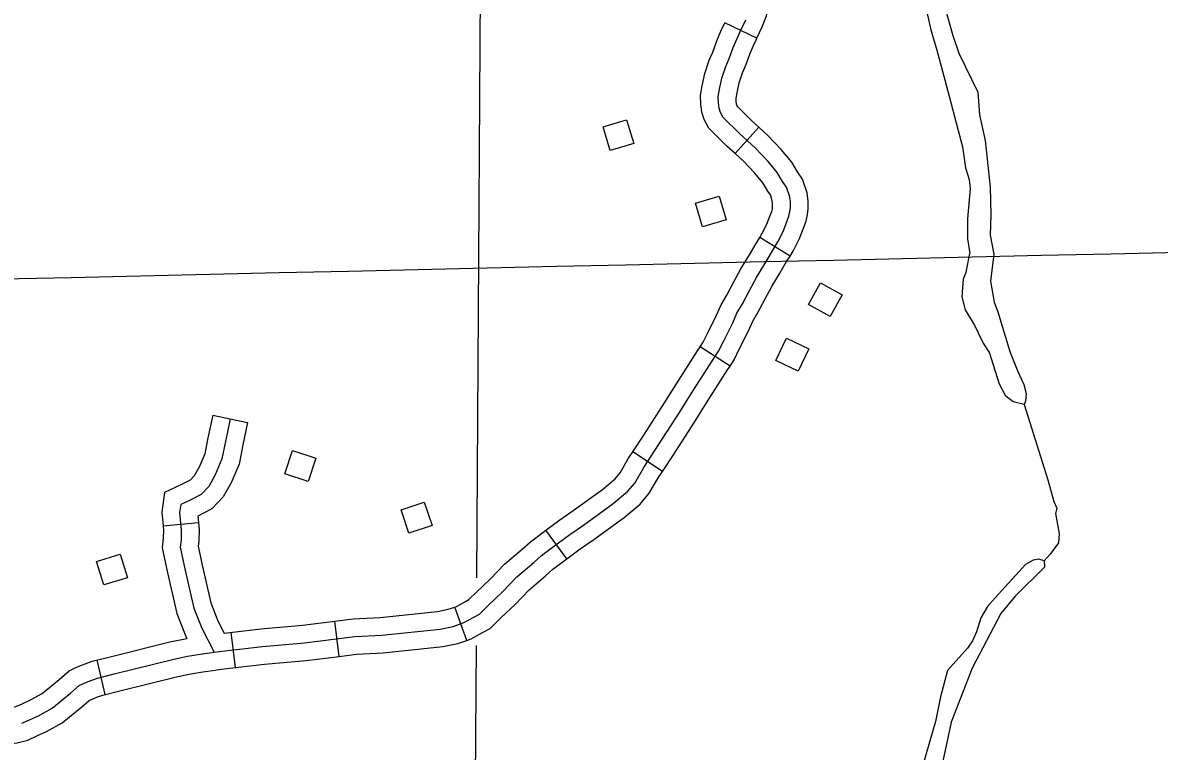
# Model space of a CAD drawing. Extents: x -19 to 366, y -4 to 359.
# Drawn here: x 129.107 to 130.017, y 199.218 to 199.801 of the extents above; entities that cross this region are included whole.
import ezdxf

# ---------------------------------------------------------------- set-up
doc = ezdxf.new("R2010")
doc.units = 0
for name, color, linetype in [('21', 7, 'Continuous'), ('R_Axis Annot', 7, 'Continuous'), ('R_ROW Annot', 7, 'Continuous'), ('R_Temp Easement', 7, 'Continuous'), ('Sheet Fence', 7, 'Continuous')]:
    doc.layers.add(name, color=color, linetype=linetype)

msp = doc.modelspace()

# ---------------------------------------------------------------- linework, layer by layer
at = {"layer": '21'}
for points in [[(129.59602, 199.70476), (129.57714, 199.69911), (129.57147, 199.71805), (129.59035, 199.7237)], [(129.66448, 199.66256), (129.67004, 199.64365), (129.65107, 199.63807), (129.64551, 199.65698)], [(129.74555, 199.59321), (129.76276, 199.58359), (129.75311, 199.56633), (129.7359, 199.57595)], [(129.70986, 199.53121), (129.71832, 199.54902), (129.73618, 199.54053), (129.72772, 199.52272)], [(129.34165, 199.45295), (129.3355, 199.43422), (129.31671, 199.44039), (129.32287, 199.45912)], [(129.43477, 199.39918), (129.41611, 199.39283), (129.40974, 199.41154), (129.4284, 199.4179)], [(129.18496, 199.37615), (129.19076, 199.35732), (129.17187, 199.35149), (129.16606, 199.37033)]]:
    msp.add_lwpolyline(points, close=True, dxfattribs=at)
at = {"layer": 'R_Axis Annot'}
for points in [[(129.47038, 199.3571), (129.47441, 199.99709)], [(129.46867, 199.08555), (129.47004, 199.30319)]]:
    msp.add_lwpolyline(points, dxfattribs=at)
at = {"layer": 'R_ROW Annot'}
for p, q in [((129.69446, 199.78904), (129.6689, 199.80143)), ((129.69624, 199.71777), (129.67712, 199.69675)), ((129.72112, 199.61476), (129.69683, 199.6295)), ((129.67308, 199.52672), (129.64922, 199.54214)), ((129.25914, 199.48748), (129.28692, 199.48156)), ((129.619, 199.44242), (129.59531, 199.4581)), ((129.21928, 199.39893), (129.24756, 199.40161)), ((129.54255, 199.37251), (129.52563, 199.39534)), ((129.46236, 199.30713), (129.45278, 199.33387)), ((129.36033, 199.29429), (129.35678, 199.32248)), ((129.27719, 199.28547), (129.2739, 199.31369)), ((129.16615, 199.2915), (129.1728, 199.26388))]:
    msp.add_line(p, q, dxfattribs=at)
for points in [[(129.69446, 199.78904), (129.69886, 199.79813), (129.70224, 199.80692), (129.70384, 199.81374), (129.70511, 199.82246), (129.70612, 199.83107), (129.70661, 199.83888), (129.7069, 199.85133), (129.70681, 199.86223), (129.70597, 199.86974), (129.70384, 199.87576), (129.70202, 199.88147), (129.6984, 199.88848), (129.69356, 199.89651), (129.69121, 199.89941)], [(129.50245, 199.35797), (129.51598, 199.36955), (129.52224, 199.37509), (129.53176, 199.38219), (129.54499, 199.392), (129.5558, 199.39938), (129.57967, 199.41677), (129.59113, 199.42629), (129.5968, 199.43304), (129.60403, 199.44554), (129.61595, 199.46354), (129.63272, 199.48952), (129.64235, 199.50487), (129.65908, 199.53122), (129.66392, 199.53872), (129.66808, 199.54699), (129.6752, 199.56136), (129.67855, 199.56914), (129.68297, 199.57651), (129.68868, 199.58727), (129.69418, 199.59752), (129.70086, 199.60842), (129.7062, 199.61755), (129.71134, 199.62603), (129.71561, 199.63448), (129.7186, 199.64215), (129.7202, 199.64652), (129.72097, 199.65022), (129.72139, 199.65348), (129.72138, 199.6578), (129.72082, 199.6621), (129.71824, 199.66997), (129.71519, 199.67441), (129.71088, 199.68152), (129.70348, 199.69049), (129.69345, 199.7011), (129.68069, 199.71271), (129.6677, 199.72564), (129.66552, 199.72968), (129.66435, 199.73311), (129.6638, 199.73741), (129.66365, 199.74227), (129.66475, 199.74825), (129.66664, 199.75699), (129.6697, 199.76648), (129.67242, 199.77272), (129.67561, 199.78157), (129.67885, 199.78891), (129.68125, 199.79435), (129.68582, 199.80378)], [(129.67712, 199.69675), (129.6709, 199.70242), (129.6562, 199.71705), (129.65246, 199.72398), (129.65045, 199.72987), (129.64962, 199.73629), (129.64941, 199.74335), (129.65082, 199.75104), (129.65291, 199.76068), (129.65639, 199.77151), (129.65922, 199.77798), (129.66242, 199.78685), (129.66585, 199.79464), (129.66835, 199.80031), (129.66889, 199.80143)], [(129.69624, 199.71777), (129.69049, 199.723), (129.67921, 199.73423), (129.67858, 199.73539), (129.67826, 199.73634), (129.67798, 199.73854), (129.6779, 199.74119), (129.67868, 199.74546), (129.68038, 199.7533), (129.683, 199.76145), (129.68563, 199.76747), (129.68881, 199.77629), (129.69185, 199.78318), (129.69414, 199.78839), (129.69446, 199.78904)], [(129.72112, 199.61476), (129.72377, 199.61913), (129.7286, 199.62868), (129.73189, 199.63713), (129.7339, 199.64263), (129.73498, 199.64786), (129.7356, 199.65258), (129.73558, 199.65873), (129.73474, 199.66526), (129.7311, 199.67632), (129.72713, 199.68212), (129.72249, 199.68977), (129.71413, 199.6999), (129.70341, 199.71125), (129.69624, 199.71777)], [(129.69683, 199.6295), (129.69891, 199.63293), (129.70263, 199.64027), (129.70531, 199.64717), (129.7065, 199.65042), (129.70695, 199.65258), (129.70718, 199.65438), (129.70717, 199.65687), (129.70691, 199.65895), (129.70538, 199.66361), (129.70325, 199.66671), (129.69927, 199.67328), (129.69283, 199.68108), (129.6835, 199.69095), (129.67712, 199.69675)], [(129.64922, 199.54213), (129.65157, 199.54578), (129.65537, 199.55334), (129.6623, 199.56733), (129.66587, 199.57562), (129.67059, 199.5835), (129.67615, 199.59396), (129.68185, 199.6046), (129.68867, 199.61572), (129.69399, 199.62482), (129.69683, 199.6295)], [(129.67308, 199.52672), (129.67627, 199.53166), (129.68079, 199.54065), (129.6881, 199.5554), (129.69122, 199.56265), (129.69534, 199.56952), (129.70121, 199.58058), (129.7065, 199.59045), (129.71305, 199.60113), (129.7184, 199.61028), (129.72112, 199.61476)], [(129.59531, 199.4581), (129.60406, 199.47131), (129.62073, 199.49715), (129.63033, 199.51245), (129.64712, 199.53889), (129.64922, 199.54214)], [(129.619, 199.44242), (129.62784, 199.45577), (129.6447, 199.4819), (129.65436, 199.49729), (129.67104, 199.52356), (129.67308, 199.52672)], [(129.25914, 199.48748), (129.25525, 199.46924), (129.25279, 199.45654), (129.24819, 199.44583), (129.24428, 199.43882), (129.24105, 199.43539), (129.23415, 199.43184), (129.22055, 199.42552), (129.21826, 199.40973), (129.21928, 199.39893)], [(129.27303, 199.48452), (129.26917, 199.46641), (129.26644, 199.45234), (129.26095, 199.43955), (129.25583, 199.43037), (129.24972, 199.42387), (129.24039, 199.41908), (129.2335, 199.41588)], [(129.28692, 199.48156), (129.28309, 199.46357), (129.2801, 199.44814), (129.27371, 199.43327), (129.26738, 199.42192), (129.25839, 199.41236), (129.2471, 199.40656), (129.24756, 199.40161)], [(129.52563, 199.39534), (129.53675, 199.40358), (129.54761, 199.41099), (129.57094, 199.42799), (129.58108, 199.4364), (129.58513, 199.44123), (129.59195, 199.45302), (129.59531, 199.4581)], [(129.54255, 199.37251), (129.55322, 199.38042), (129.56399, 199.38777), (129.5884, 199.40555), (129.60119, 199.41618), (129.60848, 199.42486), (129.61611, 199.43806), (129.619, 199.44242)], [(129.2335, 199.41588), (129.23256, 199.40937), (129.23388, 199.39543), (129.23366, 199.38776), (129.23294, 199.38187), (129.23661, 199.36439), (129.24388, 199.33304), (129.25021, 199.31699), (129.26015, 199.29765)], [(129.24756, 199.40161), (129.2481, 199.3959), (129.24784, 199.38669), (129.24732, 199.38248), (129.25048, 199.36746), (129.25748, 199.33727), (129.26317, 199.32286), (129.26822, 199.31303)], [(129.21928, 199.39893), (129.21966, 199.39496), (129.21948, 199.38883), (129.21855, 199.38126), (129.22274, 199.36133), (129.23028, 199.3288), (129.23726, 199.31112), (129.23845, 199.3088)], [(129.45278, 199.33387), (129.45414, 199.33436), (129.46124, 199.33829), (129.46396, 199.33978), (129.47007, 199.34569), (129.48106, 199.35605), (129.49265, 199.36828), (129.50666, 199.38026), (129.51326, 199.38611), (129.52328, 199.39359), (129.52563, 199.39534)], [(129.46236, 199.30713), (129.4659, 199.30839), (129.47497, 199.31342), (129.48097, 199.31672), (129.48968, 199.32514), (129.50112, 199.33592), (129.51225, 199.34766), (129.52531, 199.35883), (129.53121, 199.36406), (129.54023, 199.3708), (129.54255, 199.37251)], [(129.26015, 199.29765), (129.26649, 199.29853), (129.29897, 199.30231), (129.33238, 199.30508), (129.3727, 199.31017), (129.39426, 199.31141), (129.44113, 199.31622), (129.45142, 199.3183), (129.46002, 199.32138), (129.4681, 199.32586), (129.47246, 199.32825), (129.47987, 199.33541), (129.49109, 199.34598), (129.50245, 199.35797)], [(129.35678, 199.32248), (129.3714, 199.32432), (129.39313, 199.32557), (129.439, 199.33028), (129.4476, 199.33202), (129.45278, 199.33387)], [(129.26822, 199.31303), (129.29756, 199.31644), (129.3309, 199.31921), (129.35678, 199.32248)], [(129.15686, 199.28851), (129.16266, 199.29066), (129.17683, 199.29408), (129.22481, 199.30605), (129.23845, 199.3088)], [(129.36033, 199.29429), (129.374, 199.29602), (129.3954, 199.29724), (129.44327, 199.30216), (129.45524, 199.30457), (129.46236, 199.30713)], [(129.10627, 199.24082), (129.1123, 199.24359), (129.11947, 199.24686), (129.13047, 199.25296), (129.1452, 199.26488), (129.15219, 199.27097), (129.15508, 199.27247), (129.15925, 199.27424), (129.16681, 199.27705), (129.18022, 199.28028), (129.22794, 199.29219), (129.23891, 199.29441), (129.24895, 199.29612), (129.26015, 199.29765)], [(129.2611, 199.28345), (129.26208, 199.28358), (129.26828, 199.28443), (129.30038, 199.28817), (129.33385, 199.29095), (129.36033, 199.29429)], [(129.07443, 199.25292), (129.07821, 199.25237), (129.08532, 199.25228), (129.09201, 199.25249), (129.09706, 199.25318), (129.10157, 199.25429), (129.10639, 199.25651), (129.11307, 199.25956), (129.1225, 199.26478), (129.13606, 199.27576), (129.14415, 199.2828), (129.14903, 199.28533), (129.15399, 199.28744), (129.15686, 199.28851)], [(129.16676, 199.26188), (129.17097, 199.26344), (129.1836, 199.26648), (129.23106, 199.27833), (129.24151, 199.28044), (129.25111, 199.28208), (129.2611, 199.28345)], [(129.07039, 199.22479), (129.076, 199.22399), (129.08557, 199.22387), (129.0944, 199.22414), (129.10241, 199.22525), (129.11098, 199.22735), (129.11822, 199.23068), (129.12588, 199.23417), (129.13844, 199.24114), (129.15433, 199.254), (129.16024, 199.25914), (129.16114, 199.25961), (129.16451, 199.26104), (129.16676, 199.26188)]]:
    msp.add_lwpolyline(points, dxfattribs=at)
at = {"layer": 'R_Temp Easement'}
for points in [[(129.73145, 200.05729), (129.73809, 200.04334), (129.74424, 200.03736), (129.77004, 200.00889), (129.78167, 199.99046), (129.80173, 199.94143), (129.81046, 199.91461), (129.81216, 199.90288), (129.81274, 199.88923), (129.81486, 199.87484), (129.82289, 199.84423), (129.83385, 199.79582), (129.83864, 199.77957), (129.84506, 199.75576), (129.85913, 199.70209), (129.86165, 199.68543), (129.86445, 199.67599), (129.86531, 199.66879), (129.86303, 199.64448), (129.86328, 199.62855), (129.86497, 199.61681)], [(129.83892, 199.83573), (129.85133, 199.79113), (129.85609, 199.77716), (129.87133, 199.74589), (129.87274, 199.7277), (129.87722, 199.70728), (129.8812, 199.66977), (129.88191, 199.64778), (129.8814, 199.63146), (129.88428, 199.61633)], [(129.88428, 199.61633), (129.88149, 199.5945), (129.8844, 199.57787), (129.88755, 199.56995), (129.89714, 199.53826), (129.90344, 199.52243), (129.90814, 199.51189), (129.91015, 199.50472), (129.90949, 199.49864), (129.9084, 199.49597), (129.89967, 199.4981), (129.89393, 199.50255), (129.88886, 199.51233), (129.88089, 199.53761), (129.87547, 199.54586), (129.86843, 199.56016), (129.86144, 199.5718), (129.85901, 199.582), (129.85991, 199.59642), (129.8621, 199.60177), (129.86497, 199.61681)], [(129.9084, 199.49597), (129.92751, 199.4356), (129.93233, 199.41824), (129.93468, 199.41297), (129.93361, 199.40878), (129.93652, 199.39252), (129.93588, 199.3853), (129.92922, 199.37609), (129.92439, 199.3707), (129.92485, 199.36578), (129.90141, 199.34264), (129.88991, 199.32879), (129.8668, 199.2848), (129.85011, 199.24167), (129.84096, 199.19942)], [(129.92439, 199.3707), (129.92021, 199.37215), (129.91569, 199.37132), (129.9097, 199.3678), (129.88518, 199.34123), (129.87924, 199.3343), (129.87372, 199.32511), (129.87049, 199.31406), (129.86721, 199.3068), (129.86314, 199.30104), (129.84718, 199.28296), (129.84146, 199.262), (129.83762, 199.24222), (129.8172, 199.17248)]]:
    msp.add_lwpolyline(points, dxfattribs=at)
at = {"layer": 'Sheet Fence'}
for points in [[(132.10274, 1.37457), (131.92315, 9.99003), (131.74293, 18.60564), (131.56208, 27.22139), (131.38061, 35.83729), (131.19851, 44.45333), (131.01578, 53.06953), (130.83243, 61.68587), (130.64846, 70.30236), (130.46386, 78.91899), (130.27864, 87.53578), (130.0928, 96.15271), (129.90635, 104.7698), (129.71927, 113.38703), (129.53157, 122.00441), (129.34326, 130.62194), (129.15433, 139.23962), (128.96478, 147.85745), (128.77462, 156.47544), (128.58385, 165.09357), (128.39246, 173.71185), (128.20046, 182.33029), (128.00785, 190.94888), (127.81463, 199.56762), (127.6208, 208.18651), (127.42636, 216.80555), (127.23131, 225.42475), (127.03566, 234.0441), (126.8394, 242.6636), (126.64253, 251.28326), (126.44506, 259.90307), (126.24699, 268.52303), (126.04832, 277.14315), (125.84904, 285.76342), (125.64916, 294.38385), (125.44869, 303.00443), (125.24761, 311.62517), (125.04594, 320.24606), (124.84367, 328.86711), (124.64081, 337.48831), (124.43735, 346.10967)], [(0, 198.13258), (7.10141, 198.13701), (14.2028, 198.15029), (21.30418, 198.17244), (28.40552, 198.20345), (35.50682, 198.24331), (42.60806, 198.29203), (49.70923, 198.34961), (56.81033, 198.41605), (63.91134, 198.49135), (71.01225, 198.5755), (78.11305, 198.66852), (85.21373, 198.77039), (92.31428, 198.88112), (99.41468, 199.0007), (106.51492, 199.12915), (113.61501, 199.26645), (120.71491, 199.4126), (127.81463, 199.56762), (134.91415, 199.73149), (142.01345, 199.90421), (149.11254, 200.0858), (156.2114, 200.27623), (163.31001, 200.47553), (170.40837, 200.68367), (177.50646, 200.90068), (184.60427, 201.12653), (191.7018, 201.36125), (198.79903, 201.60481), (205.89596, 201.85723), (212.99256, 202.1185), (220.08883, 202.38862), (227.18475, 202.6676), (234.28033, 202.95542), (241.37554, 203.2521), (248.47037, 203.55763), (255.56482, 203.87201), (262.65887, 204.19524), (269.75251, 204.52732), (276.84573, 204.86824), (283.93852, 205.21802), (291.03086, 205.57664), (298.12276, 205.94411), (305.21419, 206.32042), (312.30515, 206.70559), (319.39562, 207.09959), (326.48559, 207.50244), (333.57505, 207.91414), (340.664, 208.33468)], [(0, 189.51617), (7.11214, 189.52059), (14.22427, 189.53386), (21.33637, 189.55597), (28.44845, 189.58693), (35.56048, 189.62672), (42.67245, 189.67537), (49.78436, 189.73285), (56.89619, 189.79918), (64.00793, 189.87436), (71.11958, 189.95838), (78.23111, 190.05124), (85.34253, 190.15294), (92.45381, 190.26349), (99.56495, 190.38288), (106.67593, 190.51112), (113.78675, 190.6482), (120.89739, 190.79412), (128.00785, 190.94888), (135.11811, 191.11248), (142.22816, 191.28493), (149.33799, 191.46621), (156.44759, 191.65634), (163.55694, 191.85531), (170.66605, 192.06312), (177.77489, 192.27977), (184.88345, 192.50526), (191.99173, 192.73959), (199.09971, 192.98276), (206.20739, 193.23477), (213.31474, 193.49561), (220.42177, 193.7653), (227.52845, 194.04382), (234.63479, 194.33118), (241.74076, 194.62738), (248.84635, 194.93241), (255.95157, 195.24628), (263.05638, 195.56898), (270.16079, 195.90052), (277.26478, 196.24089), (284.36834, 196.5901), (291.47147, 196.94814), (298.57414, 197.31501), (305.67635, 197.69072), (312.77809, 198.07525), (319.87934, 198.46862), (326.9801, 198.87082), (334.08035, 199.28185), (341.18009, 199.7017)]]:
    msp.add_spline(points, degree=3, dxfattribs=at)

doc.saveas('drawing.dxf')
